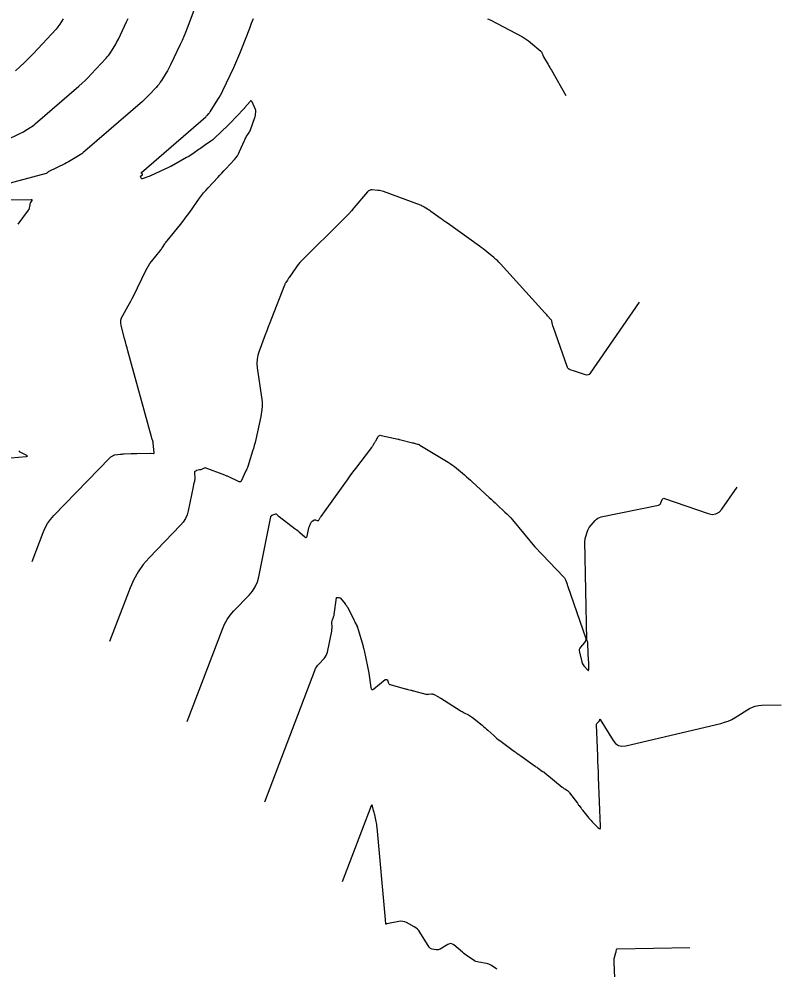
# Model space of a CAD drawing. Extents: x 658976 to 668721, y 639543 to 647196.
# Drawn here: x 661218.7 to 661322.5, y 639732.7 to 639862 of the extents above; entities that cross this region are included whole.
import ezdxf

# ---------------------------------------------------------------- set-up
doc = ezdxf.new("R2010")
doc.units = 0
doc.layers.add('Ex_Major Contours', color=7, linetype='Continuous')
doc.layers.add('Ex_Minor Contours', color=7, linetype='Continuous')

msp = doc.modelspace()

# ---------------------------------------------------------------- linework, layer by layer
at = {"layer": 'Ex_Major Contours'}
msp.add_lwpolyline([(661303.19, 639823.47), (661296.5, 639813.8), (661296.37, 639813.65), (661296.22, 639813.57), (661296.05, 639813.55), (661295.86, 639813.59), (661294.92, 639813.91), (661294.78, 639813.96), (661294.64, 639814.01), (661294.5, 639814.05), (661294.36, 639814.09), (661293.79, 639814.25), (661293.66, 639814.31), (661293.56, 639814.39), (661293.47, 639814.49), (661293.41, 639814.61), (661291.45, 639820.16), (661291.44, 639820.19), (661291.43, 639820.22), (661291.42, 639820.24), (661291.41, 639820.27), (661291.35, 639820.43), (661291.35, 639820.43), (661291.28, 639820.88), (661291.26, 639820.96), (661291.23, 639821.02), (661291.19, 639821.09), (661291.15, 639821.14), (661290.67, 639821.63), (661290.58, 639821.74), (661290.48, 639821.84), (661290.39, 639821.94), (661290.3, 639822.04), (661284.29, 639828.7), (661284.07, 639828.93), (661283.85, 639829.15), (661283.62, 639829.36), (661283.38, 639829.57), (661282.4, 639830.36), (661282.15, 639830.56), (661281.9, 639830.75), (661281.65, 639830.94), (661281.4, 639831.13), (661277.07, 639834.23), (661276.82, 639834.4), (661276.57, 639834.58), (661276.32, 639834.76), (661276.07, 639834.93), (661274.79, 639835.83), (661274.68, 639835.91), (661274.56, 639835.99), (661274.45, 639836.06), (661274.33, 639836.14), (661273.87, 639836.44), (661273.75, 639836.51), (661273.63, 639836.57), (661273.51, 639836.63), (661273.38, 639836.68), (661268.35, 639838.54), (661268.17, 639838.61), (661267.98, 639838.65), (661267.78, 639838.69), (661267.59, 639838.71), (661266.79, 639838.77), (661266.61, 639838.76), (661266.43, 639838.71), (661266.28, 639838.63), (661266.14, 639838.49), (661264.31, 639836.34), (661263.96, 639835.93), (661263.6, 639835.53), (661263.24, 639835.14), (661262.86, 639834.76), (661257.17, 639829.09), (661256.96, 639828.87), (661256.76, 639828.65), (661256.57, 639828.41), (661256.4, 639828.17), (661255.48, 639826.85), (661255.42, 639826.76), (661255.36, 639826.68), (661255.3, 639826.59), (661255.25, 639826.5), (661255.02, 639826.15), (661254.97, 639826.06), (661254.92, 639825.97), (661254.88, 639825.88), (661254.84, 639825.78), (661253.08, 639821.24), (661252.87, 639820.69), (661252.65, 639820.13), (661252.44, 639819.58), (661252.23, 639819.03), (661251.4, 639816.82), (661251.23, 639816.27), (661251.13, 639815.7), (661251.1, 639815.13), (661251.15, 639814.55), (661251.73, 639810.55), (661251.79, 639809.89), (661251.8, 639809.23), (661251.74, 639808.57), (661251.63, 639807.91), (661250.93, 639804.78), (661250.84, 639804.38), (661250.73, 639803.98), (661250.62, 639803.58), (661250.5, 639803.18), (661249.85, 639801.12), (661249.8, 639800.96), (661249.74, 639800.81), (661249.68, 639800.66), (661249.61, 639800.51), (661248.94, 639799.11), (661248.89, 639799.04), (661248.83, 639799), (661248.76, 639799), (661248.68, 639799.02), (661247.1, 639799.77), (661247.01, 639799.81), (661246.92, 639799.85), (661246.83, 639799.89), (661246.74, 639799.92), (661244.04, 639800.92), (661244.04, 639800.92), (661244.03, 639800.92), (661243.9, 639800.86), (661243.88, 639800.85), (661243.86, 639800.85), (661243.84, 639800.84), (661243.82, 639800.83), (661243.46, 639800.66), (661243.45, 639800.65), (661243.43, 639800.65), (661243.42, 639800.65), (661243.4, 639800.65), (661243.34, 639800.64), (661243.33, 639800.64), (661243.31, 639800.64), (661243.3, 639800.64), (661243.28, 639800.64), (661242.91, 639800.57), (661242.9, 639800.57), (661242.88, 639800.57), (661242.87, 639800.56), (661242.86, 639800.55), (661242.81, 639800.52), (661242.8, 639800.51), (661242.78, 639800.5), (661242.77, 639800.49), (661242.76, 639800.48), (661242.65, 639800.42), (661242.62, 639800.41), (661242.61, 639800.39), (661242.6, 639800.37), (661242.6, 639800.34), (661242.62, 639799.41), (661242.62, 639799.32), (661242.61, 639799.23), (661242.6, 639799.14), (661242.58, 639799.06), (661242.48, 639798.71), (661242.46, 639798.62), (661242.44, 639798.54), (661242.42, 639798.45), (661242.4, 639798.36), (661241.75, 639795.09), (661241.59, 639794.53), (661241.37, 639794.02), (661241.07, 639793.54), (661240.7, 639793.1), (661236.4, 639788.66), (661235.6, 639787.74), (661234.9, 639786.76), (661234.31, 639785.72), (661233.82, 639784.6), (661231.03, 639777.28)], dxfattribs=at)
at = {"layer": 'Ex_Minor Contours'}
for points in [[(661242.52, 639863.22), (661241.6, 639860.78), (661241.38, 639860.22), (661241.14, 639859.66), (661240.9, 639859.1), (661240.64, 639858.55), (661239.34, 639855.8), (661239.2, 639855.53), (661239.06, 639855.26), (661238.91, 639854.99), (661238.75, 639854.73), (661238.11, 639853.69), (661237.94, 639853.44), (661237.76, 639853.19), (661237.57, 639852.96), (661237.37, 639852.73), (661236.44, 639851.73), (661236.21, 639851.49), (661235.98, 639851.26), (661235.74, 639851.04), (661235.49, 639850.82), (661227.64, 639844.03), (661227.44, 639843.86), (661227.23, 639843.7), (661227.01, 639843.54), (661226.79, 639843.4), (661225.88, 639842.85), (661225.65, 639842.72), (661225.42, 639842.59), (661225.18, 639842.46), (661224.94, 639842.34), (661222.73, 639841.27), (661222.7, 639841.25), (661222.67, 639841.23), (661222.64, 639841.2), (661222.61, 639841.18), (661222.5, 639841.06), (661222.48, 639841.04), (661222.45, 639841.02), (661222.41, 639841), (661222.38, 639840.99), (661209.83, 639837.63)], [(661217.03, 639845.58), (661218.71, 639846.4), (661218.9, 639846.49), (661219.1, 639846.59), (661219.29, 639846.7), (661219.47, 639846.81), (661220.21, 639847.26), (661220.4, 639847.38), (661220.57, 639847.5), (661220.75, 639847.63), (661220.91, 639847.77), (661226.84, 639852.9), (661227.27, 639853.29), (661227.7, 639853.68), (661228.11, 639854.09), (661228.52, 639854.52), (661230.55, 639856.7), (661230.72, 639856.89), (661230.88, 639857.09), (661231.04, 639857.3), (661231.18, 639857.52), (661231.73, 639858.4), (661231.86, 639858.63), (661231.99, 639858.85), (661232.11, 639859.08), (661232.23, 639859.32), (661233.34, 639861.65), (661233.55, 639862.12)], [(661224.7, 639862.07), (661224.25, 639861.34), (661224.13, 639861.16), (661224, 639860.99), (661223.87, 639860.82), (661223.73, 639860.66), (661220.6, 639857.3), (661220.02, 639856.7), (661219.42, 639856.11), (661218.81, 639855.53), (661218.19, 639854.98)], [(661220.47, 639788.18), (661221.96, 639792.12), (661222.24, 639792.75), (661222.58, 639793.35), (661222.98, 639793.91), (661223.44, 639794.44), (661231.04, 639802.29), (661231.1, 639802.34), (661231.16, 639802.39), (661231.22, 639802.44), (661231.29, 639802.48), (661231.71, 639802.71), (661231.71, 639802.71), (661231.72, 639802.71), (661231.72, 639802.71), (661231.72, 639802.71), (661232.48, 639802.78), (661232.61, 639802.79), (661232.74, 639802.8), (661232.86, 639802.81), (661232.99, 639802.82), (661233.95, 639802.87), (661234.15, 639802.88), (661234.35, 639802.88), (661234.55, 639802.89), (661234.75, 639802.89), (661236.61, 639802.92), (661236.62, 639802.92), (661236.64, 639802.92), (661236.65, 639802.92), (661236.66, 639802.92), (661237.02, 639802.89), (661237.06, 639802.89), (661237.09, 639802.9), (661237.1, 639802.93), (661237.1, 639802.97), (661237, 639803.83), (661237, 639803.89), (661236.99, 639803.96), (661236.99, 639804.02), (661236.98, 639804.09), (661236.98, 639804.46), (661236.98, 639804.47), (661236.98, 639804.48), (661236.97, 639804.49), (661236.97, 639804.5), (661236.94, 639804.53), (661236.93, 639804.53), (661236.93, 639804.54), (661236.93, 639804.55), (661236.93, 639804.55), (661236.93, 639804.59), (661236.93, 639804.6), (661236.92, 639804.6), (661236.92, 639804.61), (661236.92, 639804.62), (661236.8, 639804.92), (661236.78, 639804.98), (661236.76, 639805.03), (661236.74, 639805.08), (661236.73, 639805.14), (661233.52, 639816.85), (661233.41, 639817.27), (661233.3, 639817.69), (661233.19, 639818.1), (661233.08, 639818.52), (661232.62, 639820.32), (661232.56, 639820.68), (661232.57, 639821.02), (661232.65, 639821.36), (661232.81, 639821.69), (661233.57, 639822.99), (661233.75, 639823.31), (661233.93, 639823.64), (661234.11, 639823.97), (661234.27, 639824.31), (661235.97, 639827.8), (661236.14, 639828.12), (661236.32, 639828.43), (661236.52, 639828.73), (661236.74, 639829.02), (661237.91, 639830.49), (661237.99, 639830.6), (661238.08, 639830.71), (661238.16, 639830.83), (661238.24, 639830.94), (661238.55, 639831.41), (661238.62, 639831.52), (661238.71, 639831.63), (661238.79, 639831.74), (661238.88, 639831.85), (661240.68, 639834.08), (661241, 639834.49), (661241.32, 639834.91), (661241.64, 639835.33), (661241.94, 639835.75), (661243.29, 639837.64), (661243.56, 639838), (661243.84, 639838.36), (661244.14, 639838.71), (661244.44, 639839.05), (661245.76, 639840.48), (661246.03, 639840.77), (661246.31, 639841.07), (661246.58, 639841.36), (661246.85, 639841.65), (661248.05, 639842.93), (661248.26, 639843.17), (661248.45, 639843.43), (661248.61, 639843.7), (661248.74, 639843.98), (661249.39, 639845.48), (661249.45, 639845.61), (661249.51, 639845.74), (661249.58, 639845.86), (661249.65, 639845.98), (661249.96, 639846.46), (661250.04, 639846.58), (661250.1, 639846.7), (661250.16, 639846.83), (661250.22, 639846.96), (661250.82, 639848.64), (661250.85, 639848.73), (661250.88, 639848.82), (661250.89, 639848.91), (661250.9, 639849.01), (661250.94, 639849.46), (661250.95, 639849.52), (661250.94, 639849.58), (661250.93, 639849.64), (661250.9, 639849.7), (661250.43, 639850.77), (661250.38, 639850.86), (661250.31, 639850.9), (661250.24, 639850.88), (661250.16, 639850.81), (661249.42, 639849.93), (661249.39, 639849.9), (661249.37, 639849.87), (661249.34, 639849.84), (661249.32, 639849.82), (661247.41, 639847.82), (661247.34, 639847.76), (661247.28, 639847.69), (661247.21, 639847.62), (661247.14, 639847.56), (661245.3, 639845.8), (661245.18, 639845.7), (661245.07, 639845.6), (661244.95, 639845.51), (661244.83, 639845.42), (661243.97, 639844.82), (661243.78, 639844.69), (661243.6, 639844.56), (661243.41, 639844.43), (661243.23, 639844.3), (661242.36, 639843.7), (661242.15, 639843.56), (661241.94, 639843.42), (661241.73, 639843.29), (661241.51, 639843.17), (661239.45, 639842.02), (661239.37, 639841.98), (661239.3, 639841.94), (661239.22, 639841.9), (661239.14, 639841.86), (661236.61, 639840.69), (661236.59, 639840.68), (661236.57, 639840.67), (661236.55, 639840.66), (661236.52, 639840.65), (661235.45, 639840.28), (661235.42, 639840.28), (661235.4, 639840.28), (661235.38, 639840.3), (661235.37, 639840.32), (661235.26, 639840.61), (661235.26, 639840.63), (661235.26, 639840.64), (661235.27, 639840.66), (661235.28, 639840.67), (661235.5, 639840.83), (661235.52, 639840.85), (661235.53, 639840.88), (661235.52, 639840.9), (661235.5, 639840.93), (661235.36, 639841.03), (661235.34, 639841.05), (661235.33, 639841.08), (661235.33, 639841.11), (661235.36, 639841.13), (661244.14, 639848.74), (661244.2, 639848.79), (661244.25, 639848.84), (661244.31, 639848.89), (661244.36, 639848.95), (661244.56, 639849.17), (661244.61, 639849.22), (661244.66, 639849.28), (661244.7, 639849.34), (661244.75, 639849.4), (661245.78, 639851.06), (661245.96, 639851.36), (661246.13, 639851.67), (661246.3, 639851.98), (661246.45, 639852.29), (661247.95, 639855.44), (661248.24, 639856.08), (661248.52, 639856.72), (661248.79, 639857.36), (661249.04, 639858.01), (661250.11, 639860.81), (661250.37, 639861.47), (661250.63, 639862.13)], [(661282.52, 639862.08), (661282.63, 639862.02), (661282.74, 639861.97), (661282.85, 639861.91), (661287.27, 639859.6), (661287.56, 639859.44), (661287.84, 639859.26), (661288.11, 639859.07), (661288.36, 639858.86), (661289.77, 639857.66), (661289.82, 639857.61), (661289.86, 639857.56), (661289.9, 639857.5), (661289.93, 639857.43), (661290.03, 639857.16), (661290.05, 639857.09), (661290.08, 639857.02), (661290.11, 639856.96), (661290.15, 639856.89), (661290.76, 639855.85), (661290.87, 639855.66), (661290.99, 639855.46), (661291.1, 639855.27), (661291.21, 639855.07), (661293.2, 639851.64)], [(661216.82, 639837.4), (661220.33, 639837.48), (661220.4, 639837.48), (661220.44, 639837.45), (661220.44, 639837.4), (661220.42, 639837.34), (661220.27, 639837.05), (661220.23, 639836.98), (661220.2, 639836.9), (661220.18, 639836.82), (661220.16, 639836.74), (661220.03, 639836.11), (661220.02, 639836.1), (661220.02, 639836.09), (661220.01, 639836.09), (661220.01, 639836.08), (661219.97, 639836.05), (661219.97, 639836.05), (661219.96, 639836.04), (661219.95, 639836.03), (661219.95, 639836.03), (661218.52, 639834.1)], [(661241.6, 639766.37), (661246.4, 639778.97), (661246.69, 639779.65), (661247.05, 639780.28), (661247.47, 639780.88), (661247.96, 639781.43), (661250.03, 639783.57), (661250.5, 639784.12), (661250.88, 639784.73), (661251.16, 639785.39), (661251.35, 639786.09), (661252.99, 639794.23), (661252.99, 639794.24), (661252.99, 639794.25), (661253, 639794.27), (661253, 639794.27), (661253, 639794.28), (661253, 639794.29), (661253, 639794.29), (661253, 639794.34), (661253, 639794.34), (661253, 639794.35), (661253.01, 639794.36), (661253.01, 639794.36), (661253.1, 639794.41), (661253.11, 639794.42), (661253.11, 639794.42), (661253.12, 639794.43), (661253.12, 639794.43), (661253.13, 639794.46), (661253.13, 639794.46), (661253.13, 639794.47), (661253.14, 639794.47), (661253.14, 639794.48), (661253.67, 639794.65), (661253.68, 639794.65), (661253.69, 639794.65), (661253.71, 639794.65), (661253.72, 639794.64), (661254.01, 639794.41), (661254.15, 639794.31), (661256.32, 639792.63), (661256.37, 639792.59), (661256.43, 639792.55), (661256.48, 639792.5), (661256.54, 639792.46), (661256.75, 639792.28), (661256.8, 639792.23), (661256.86, 639792.19), (661256.91, 639792.14), (661256.96, 639792.1), (661257.61, 639791.53), (661257.73, 639791.45), (661257.82, 639791.45), (661257.89, 639791.51), (661257.93, 639791.64), (661258.18, 639792.74), (661258.2, 639792.83), (661258.22, 639792.91), (661258.25, 639793), (661258.29, 639793.08), (661258.45, 639793.43), (661258.49, 639793.49), (661258.52, 639793.55), (661258.57, 639793.6), (661258.62, 639793.64), (661258.85, 639793.81), (661258.9, 639793.84), (661258.96, 639793.86), (661259.02, 639793.86), (661259.07, 639793.84), (661259.32, 639793.76), (661259.37, 639793.74), (661259.43, 639793.75), (661259.47, 639793.77), (661259.51, 639793.82), (661259.68, 639794.07), (661259.73, 639794.13), (661259.77, 639794.19), (661259.81, 639794.24), (661259.85, 639794.3), (661263.06, 639798.79), (661263.43, 639799.31), (661263.8, 639799.82), (661264.18, 639800.32), (661264.55, 639800.83), (661266.73, 639803.71), (661266.79, 639803.78), (661266.84, 639803.86), (661266.89, 639803.93), (661266.93, 639804.01), (661267.11, 639804.31), (661267.16, 639804.39), (661267.2, 639804.47), (661267.25, 639804.54), (661267.29, 639804.62), (661267.62, 639805.18), (661267.7, 639805.27), (661267.79, 639805.34), (661267.9, 639805.36), (661268.02, 639805.35), (661270.36, 639804.82), (661270.38, 639804.82), (661270.39, 639804.82), (661270.41, 639804.81), (661270.42, 639804.81), (661270.48, 639804.79), (661270.5, 639804.79), (661270.51, 639804.78), (661270.53, 639804.78), (661270.54, 639804.77), (661272.31, 639804.33), (661272.39, 639804.31), (661272.48, 639804.29), (661272.56, 639804.27), (661272.64, 639804.25), (661272.98, 639804.17), (661273.06, 639804.14), (661273.14, 639804.11), (661273.22, 639804.08), (661273.29, 639804.03), (661277.13, 639801.71), (661277.43, 639801.52), (661277.72, 639801.31), (661278, 639801.1), (661278.28, 639800.88), (661279.37, 639799.95), (661279.64, 639799.72), (661279.91, 639799.48), (661280.17, 639799.24), (661280.43, 639799), (661282.72, 639796.88), (661282.99, 639796.64), (661283.26, 639796.39), (661283.53, 639796.14), (661283.81, 639795.89), (661284.89, 639794.91), (661285.16, 639794.66), (661285.42, 639794.4), (661285.67, 639794.13), (661285.91, 639793.85), (661288.93, 639790.2), (661288.94, 639790.19), (661288.95, 639790.17), (661288.96, 639790.17), (661292.91, 639786.05), (661292.99, 639785.96), (661293.06, 639785.87), (661293.11, 639785.77), (661293.15, 639785.66), (661293.3, 639785.22), (661293.34, 639785.1), (661293.38, 639784.99), (661293.42, 639784.88), (661293.46, 639784.77), (661295.85, 639777.82), (661295.89, 639777.63), (661295.88, 639777.46), (661295.83, 639777.29), (661295.72, 639777.13), (661295.19, 639776.52), (661295.08, 639776.36), (661295.01, 639776.2), (661294.99, 639776.02), (661295.02, 639775.82), (661295.34, 639774.5), (661295.39, 639774.36), (661295.45, 639774.22), (661295.53, 639774.09), (661295.63, 639773.97), (661296.22, 639773.33), (661296.24, 639773.31), (661296.26, 639773.31), (661296.27, 639773.32), (661296.28, 639773.35), (661296.3, 639773.49), (661296.31, 639773.52), (661296.31, 639773.56), (661296.31, 639773.6), (661296.31, 639773.63), (661296.3, 639774.22), (661296.3, 639774.33), (661296.29, 639774.44), (661296.29, 639774.55), (661296.28, 639774.66), (661296.19, 639776.93), (661296.19, 639776.99), (661296.18, 639777.05), (661296.17, 639777.1), (661296.16, 639777.16), (661296.06, 639777.49), (661296.06, 639777.5), (661296.06, 639777.51), (661295.78, 639790.93), (661295.78, 639791.03), (661295.79, 639791.12), (661295.8, 639791.22), (661295.83, 639791.31), (661296.18, 639792.45), (661296.21, 639792.54), (661296.25, 639792.63), (661296.31, 639792.72), (661296.37, 639792.8), (661297.19, 639793.76), (661297.35, 639793.93), (661297.54, 639794.07), (661297.75, 639794.17), (661297.98, 639794.24), (661305.79, 639795.85), (661305.91, 639795.88), (661306, 639795.94), (661306.08, 639796.03), (661306.13, 639796.14), (661306.31, 639796.61), (661306.37, 639796.71), (661306.44, 639796.77), (661306.53, 639796.79), (661306.64, 639796.77), (661312.59, 639794.7), (661313.13, 639794.59), (661313.62, 639794.65), (661314.05, 639794.89), (661314.43, 639795.3), (661316.5, 639798.3)], [(661218.67, 639803.25), (661218.7, 639803.21), (661218.72, 639803.17), (661218.76, 639803.14), (661218.79, 639803.12), (661219.69, 639802.64), (661219.81, 639802.56), (661219.85, 639802.5), (661219.79, 639802.46), (661219.65, 639802.43), (661214.4, 639801.96)], [(661252.16, 639755.46), (661258.97, 639773.34), (661259.08, 639773.58), (661259.2, 639773.8), (661259.35, 639774.01), (661259.52, 639774.2), (661260.24, 639774.95), (661260.41, 639775.15), (661260.54, 639775.36), (661260.64, 639775.59), (661260.71, 639775.84), (661261.28, 639778.7), (661261.31, 639778.84), (661261.32, 639778.97), (661261.33, 639779.1), (661261.33, 639779.24), (661261.31, 639779.85), (661261.31, 639779.94), (661261.33, 639780.04), (661261.35, 639780.13), (661261.38, 639780.21), (661261.52, 639780.57), (661261.55, 639780.65), (661261.58, 639780.74), (661261.6, 639780.83), (661261.61, 639780.93), (661261.95, 639783.23), (661261.96, 639783.26), (661261.97, 639783.28), (661261.99, 639783.29), (661262.02, 639783.29), (661262.16, 639783.28), (661262.19, 639783.27), (661262.21, 639783.27), (661262.24, 639783.26), (661262.27, 639783.26), (661262.39, 639783.23), (661262.42, 639783.23), (661262.44, 639783.21), (661262.47, 639783.2), (661262.49, 639783.17), (661263.1, 639782.39), (661263.12, 639782.37), (661263.14, 639782.34), (661263.17, 639782.31), (661263.19, 639782.28), (661263.29, 639782.16), (661263.3, 639782.14), (661263.32, 639782.12), (661263.33, 639782.09), (661263.35, 639782.07), (661263.41, 639781.99), (661263.42, 639781.97), (661263.44, 639781.95), (661263.45, 639781.92), (661263.46, 639781.9), (661264.3, 639780.23), (661264.35, 639780.13), (661264.4, 639780.04), (661264.45, 639779.94), (661264.5, 639779.84), (661264.69, 639779.45), (661264.73, 639779.35), (661264.78, 639779.25), (661264.81, 639779.15), (661264.85, 639779.04), (661265.55, 639776.64), (661265.59, 639776.5), (661265.63, 639776.35), (661265.66, 639776.21), (661265.7, 639776.07), (661266.16, 639773.87), (661266.21, 639773.65), (661266.25, 639773.42), (661266.29, 639773.19), (661266.33, 639772.97), (661266.63, 639771), (661266.68, 639770.83), (661266.76, 639770.75), (661266.88, 639770.76), (661267.03, 639770.85), (661268.58, 639772.09), (661268.6, 639772.11), (661268.63, 639772.12), (661268.66, 639772.12), (661268.68, 639772.12), (661268.8, 639772.08), (661268.83, 639772.07), (661268.85, 639772.06), (661268.87, 639772.04), (661268.88, 639772.01), (661269.03, 639771.61), (661269.07, 639771.54), (661269.11, 639771.48), (661269.17, 639771.44), (661269.25, 639771.41), (661271.27, 639770.85), (661271.36, 639770.82), (661271.46, 639770.8), (661271.56, 639770.77), (661271.66, 639770.75), (661272.05, 639770.65), (661272.14, 639770.63), (661272.24, 639770.6), (661272.34, 639770.58), (661272.43, 639770.55), (661274.09, 639770.12), (661274.18, 639770.1), (661274.28, 639770.09), (661274.38, 639770.08), (661274.48, 639770.09), (661274.88, 639770.13), (661274.98, 639770.13), (661275.07, 639770.12), (661275.16, 639770.09), (661275.25, 639770.05), (661275.72, 639769.79), (661275.83, 639769.73), (661275.94, 639769.66), (661276.04, 639769.6), (661276.15, 639769.54), (661278.77, 639767.9), (661278.9, 639767.81), (661279.05, 639767.73), (661279.19, 639767.65), (661279.33, 639767.57), (661279.91, 639767.27), (661280.05, 639767.19), (661280.19, 639767.1), (661280.32, 639767.01), (661280.45, 639766.91), (661281.76, 639765.88), (661281.97, 639765.71), (661282.17, 639765.54), (661282.37, 639765.36), (661282.57, 639765.19), (661283.35, 639764.46), (661283.54, 639764.28), (661283.75, 639764.11), (661283.96, 639763.94), (661284.17, 639763.78), (661286.2, 639762.3), (661286.26, 639762.26), (661286.32, 639762.21), (661286.38, 639762.17), (661286.44, 639762.13), (661286.68, 639761.95), (661286.73, 639761.91), (661286.79, 639761.87), (661286.85, 639761.83), (661286.91, 639761.78), (661288.99, 639760.31), (661289.1, 639760.23), (661289.21, 639760.16), (661289.31, 639760.08), (661289.42, 639760.01), (661290.02, 639759.59), (661290.04, 639759.57), (661290.06, 639759.56), (661290.09, 639759.54), (661290.11, 639759.53), (661290.21, 639759.47), (661290.23, 639759.45), (661290.25, 639759.44), (661290.28, 639759.42), (661290.3, 639759.4), (661292.66, 639757.46), (661292.75, 639757.39), (661292.83, 639757.33), (661292.92, 639757.27), (661293.02, 639757.21), (661293.39, 639756.98), (661293.47, 639756.92), (661293.56, 639756.85), (661293.63, 639756.77), (661293.7, 639756.69), (661294.75, 639755.24), (661294.81, 639755.17), (661294.87, 639755.09), (661294.92, 639755.01), (661294.98, 639754.94), (661295.22, 639754.63), (661295.27, 639754.56), (661295.33, 639754.48), (661295.39, 639754.41), (661295.45, 639754.33), (661296.17, 639753.41), (661296.31, 639753.23), (661296.46, 639753.06), (661296.61, 639752.89), (661296.77, 639752.73), (661297.57, 639751.92), (661297.73, 639751.79), (661297.85, 639751.77), (661297.91, 639751.87), (661297.92, 639752.08), (661297.64, 639758.78), (661297.61, 639759.51), (661297.58, 639760.23), (661297.55, 639760.96), (661297.53, 639761.69), (661297.35, 639765.91), (661297.36, 639765.98), (661297.37, 639766.04), (661297.4, 639766.09), (661297.45, 639766.15), (661297.69, 639766.39), (661297.72, 639766.41), (661297.74, 639766.44), (661297.75, 639766.48), (661297.77, 639766.51), (661297.81, 639766.66), (661297.82, 639766.68), (661297.83, 639766.69), (661297.85, 639766.69), (661297.86, 639766.66), (661299.62, 639763.78), (661299.95, 639763.37), (661300.35, 639763.11), (661300.81, 639763.01), (661301.34, 639763.06), (661314.31, 639766.13), (661314.81, 639766.27), (661315.31, 639766.45), (661315.78, 639766.67), (661316.24, 639766.93), (661318.2, 639768.13), (661318.59, 639768.34), (661318.99, 639768.48), (661319.41, 639768.58), (661319.84, 639768.61), (661322.49, 639768.66)], [(661283.82, 639732.65), (661283.66, 639732.75), (661283.04, 639733.16), (661282.88, 639733.25), (661282.71, 639733.33), (661282.54, 639733.39), (661282.36, 639733.43), (661281.35, 639733.59), (661281.14, 639733.64), (661280.93, 639733.71), (661280.73, 639733.8), (661280.54, 639733.92), (661279.8, 639734.43), (661279.62, 639734.56), (661279.44, 639734.69), (661279.26, 639734.83), (661279.09, 639734.98), (661277.92, 639735.96), (661277.72, 639736.08), (661277.52, 639736.13), (661277.31, 639736.11), (661277.1, 639736.02), (661276.05, 639735.4), (661275.93, 639735.34), (661275.8, 639735.3), (661275.67, 639735.29), (661275.53, 639735.29), (661274.97, 639735.37), (661274.84, 639735.41), (661274.73, 639735.46), (661274.63, 639735.55), (661274.55, 639735.65), (661273.3, 639737.68), (661273.14, 639737.91), (661272.95, 639738.11), (661272.74, 639738.29), (661272.5, 639738.44), (661271.48, 639739), (661271.23, 639739.11), (661270.97, 639739.17), (661270.71, 639739.19), (661270.44, 639739.15), (661268.81, 639738.82), (661268.8, 639738.82), (661268.78, 639738.81), (661268.77, 639738.81), (661268.75, 639738.8), (661268.7, 639738.77), (661268.69, 639738.77), (661268.68, 639738.77), (661268.67, 639738.78), (661268.67, 639738.79), (661268.66, 639738.89), (661268.65, 639738.92), (661268.65, 639738.94), (661268.65, 639738.96), (661268.65, 639738.98), (661268.62, 639739.22), (661268.62, 639739.26), (661268.62, 639739.31), (661268.61, 639739.35), (661268.61, 639739.4), (661267.47, 639751.97), (661267.45, 639752.17), (661267.42, 639752.37), (661267.38, 639752.58), (661267.34, 639752.78), (661267.14, 639753.67), (661267.11, 639753.83), (661267.07, 639753.98), (661267.04, 639754.13), (661267, 639754.28), (661266.85, 639754.87), (661266.81, 639754.99), (661266.77, 639755.03), (661266.72, 639754.99), (661266.66, 639754.89), (661262.73, 639744.55)], [(661310.06, 639735.57), (661300.18, 639735.38), (661300.13, 639735.38), (661300.1, 639735.36), (661300.07, 639735.33), (661300.05, 639735.28), (661300.01, 639735.09), (661299.99, 639735.04), (661299.98, 639734.99), (661299.97, 639734.94), (661299.96, 639734.89), (661299.77, 639734.18), (661299.74, 639734.05), (661299.73, 639733.91), (661299.72, 639733.78), (661299.72, 639733.64), (661300, 639726.99)]]:
    msp.add_lwpolyline(points, dxfattribs=at)

doc.saveas('drawing.dxf')
